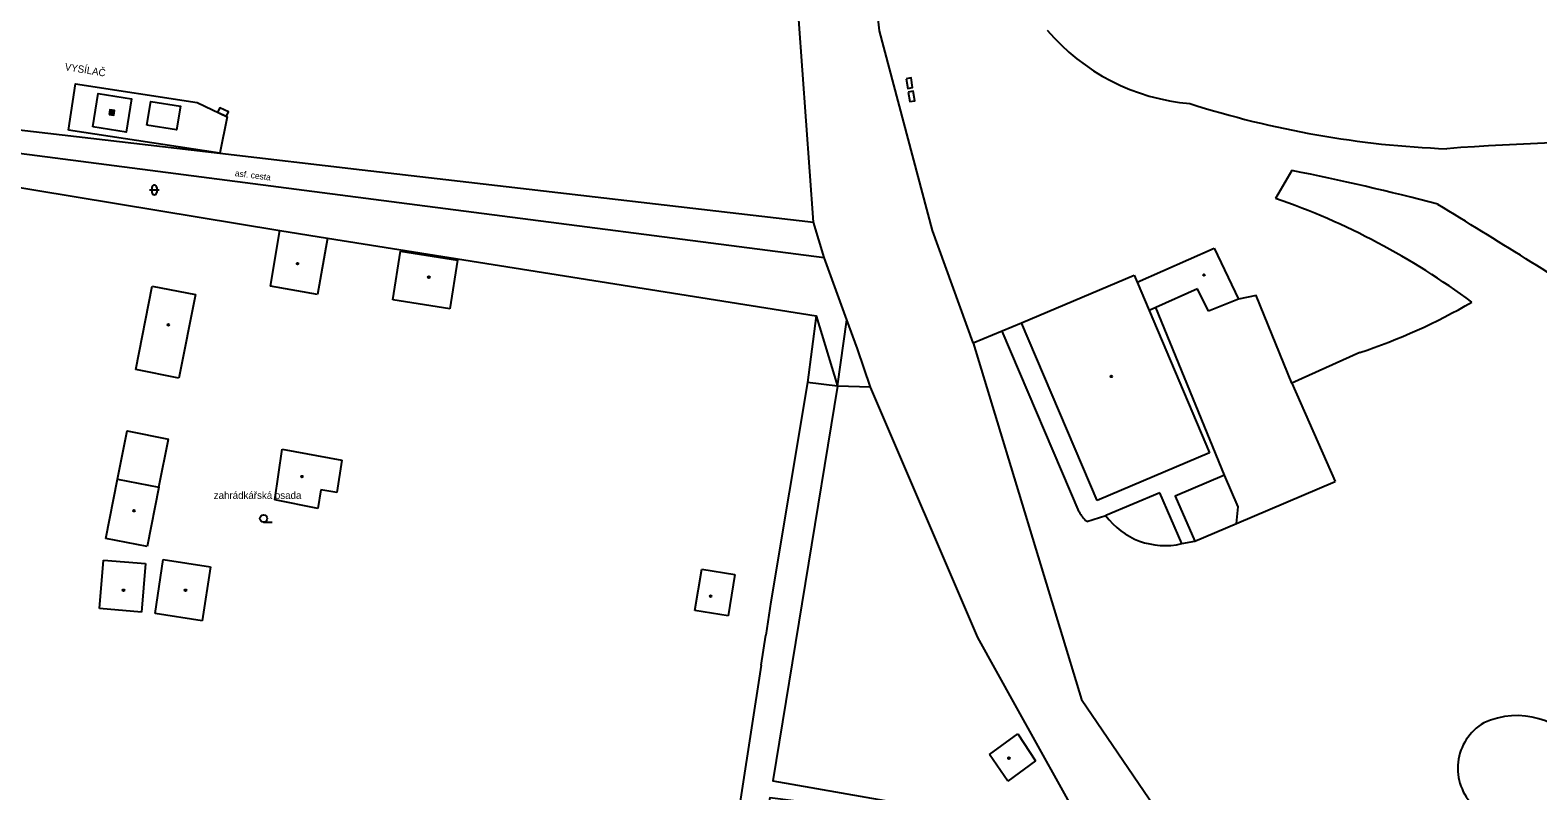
# Model space of a CAD drawing. Extents: x -596024 to -594475, y -1163820 to -1161957.
# Drawn here: x -595600.9 to -595445.5, y -1163038.9 to -1162960.5 of the extents above; entities that cross this region are included whole.
import ezdxf

# ---------------------------------------------------------------- set-up
doc = ezdxf.new("R2010")
doc.units = 0
for name, color, linetype in [('Level 10', 7, 'Continuous'), ('Level 11', 7, 'Continuous'), ('Level 24', 7, 'Continuous'), ('Level 25', 7, 'Continuous'), ('Level 36', 7, 'Continuous'), ('Level 39', 7, 'Continuous'), ('Level 40', 7, 'Continuous'), ('Level 41', 7, 'Continuous'), ('Level 5', 7, 'Continuous'), ('Level 51', 7, 'Continuous'), ('Level 52', 7, 'Continuous'), ('Level 7', 7, 'Continuous'), ('Level 8', 7, 'Continuous')]:
    doc.layers.add(name, color=color, linetype=linetype)

msp = doc.modelspace()

# ---------------------------------------------------------------- linework, layer by layer
at = {"layer": 'Level 10'}
for points in [[(-595503.68, -1162992.7), (-595507.87, -1162981.11), (-595513.35, -1162960.53), (-595514.38, -1162951.34)], [(-595520.14, -1162980.25), (-595522.03, -1162954.12)], [(-595621.21, -1162968.5), (-595594.59, -1162971.59), (-595581.33, -1162973.14)], [(-595619.76, -1162970.85), (-595560.98, -1162978.47)], [(-595581.33, -1162973.14), (-595566.63, -1162974.85)], [(-595566.63, -1162974.85), (-595558.01, -1162975.85)], [(-595519.04, -1162983.9), (-595520.14, -1162980.25)], [(-595514.25, -1162997.25), (-595515.59, -1162993.32), (-595516.69, -1162990.31), (-595519.04, -1162983.9)]]:
    msp.add_lwpolyline(points, dxfattribs=at)
at = {"layer": 'Level 11'}
for points in [[(-595594.4, -1162970.45), (-595593.85, -1162967), (-595590.4, -1162967.55), (-595590.95, -1162971), (-595594.4, -1162970.45)], [(-595588.83, -1162970.27), (-595588.43, -1162967.83), (-595585.38, -1162968.32), (-595585.78, -1162970.76), (-595588.83, -1162970.27)], [(-595558.01, -1162975.85), (-595520.14, -1162980.25)], [(-595470.83, -1162974.95), (-595472.52, -1162977.81)], [(-595560.98, -1162978.47), (-595519.04, -1162983.9)], [(-595463.85, -1162993.69), (-595470.83, -1162996.86), (-595474.53, -1162987.81), (-595476.34, -1162988.19)], [(-595477.8, -1163006.35), (-595484.86, -1162989.06)], [(-595517.66, -1162997.16), (-595516.69, -1162990.31)], [(-595503.68, -1162992.7), (-595498.7, -1162990.64)], [(-595500.74, -1162991.48), (-595492.78, -1163010.11)], [(-595470.83, -1162996.86), (-595466.39, -1163006.99)], [(-595591.85, -1163006.73), (-595590.86, -1163001.76), (-595586.62, -1163002.61)], [(-595587.6, -1163007.58), (-595586.62, -1163002.61)], [(-595477.8, -1163006.35), (-595482.86, -1163008.5), (-595480.84, -1163013.13), (-595476.54, -1163011.32)], [(-595476.54, -1163011.32), (-595476.37, -1163009.6), (-595477.8, -1163006.35)], [(-595476.54, -1163011.32), (-595466.39, -1163006.99)], [(-595484.44, -1163008.17), (-595490.03, -1163010.5)], [(-595482.19, -1163013.39), (-595484.44, -1163008.17)], [(-595491.98, -1163011.1), (-595490.03, -1163010.5)], [(-595482.19, -1163013.39), (-595480.84, -1163013.13)]]:
    msp.add_lwpolyline(points, dxfattribs=at)
for centre, radius, start, end in [((-595479.52, -1162946.38), 21.73, 220.4314, 265.1681), ((-595451, -1162873.17), 99.6, 252.26, 267.7636), ((-595436.99, -1163201.71), 229.72, 88.7097, 94.4684), ((-595514.26, -1163197.35), 226.6, 75.0493, 78.9503), ((-595497.14, -1163048.81), 75.15, 53.3736, 70.8735), ((-597027.25, -1165530.57), 2997.15, 57.9704, 58.37786), ((-595482.86, -1162935.99), 60.75, 288.2372, 300.1935), ((-595489.25, -1163008.08), 4.07, 209.9493, 227.9328), ((-595483.92, -1163006), 7.59, 216.3513, 283.1787), ((-595448.34, -1163036.54), 5.41, 120.2361, 226.4982), ((-595447.65, -1163039.24), 8.13, 32.755, 114.8233)]:
    msp.add_arc(centre, radius, start, end, dxfattribs=at)
at = {"layer": 'Level 24'}
for points in [[(-595510.58, -1162965.48), (-595510.41, -1162966.47), (-595509.92, -1162966.38), (-595510.09, -1162965.39)], [(-595510.37, -1162966.85), (-595510.2, -1162967.84), (-595509.71, -1162967.75), (-595509.88, -1162966.76)], [(-595581.54, -1162968.93), (-595580.63, -1162969.34), (-595580.42, -1162968.89), (-595581.33, -1162968.48)]]:
    msp.add_lwpolyline(points, close=True, dxfattribs=at)
at = {"layer": 'Level 25'}
for points in [[(-595592.72, -1162969.17), (-595592.23, -1162969.24), (-595592.16, -1162968.75), (-595592.65, -1162968.68)], [(-595592.67, -1162969.13), (-595592.27, -1162969.19), (-595592.21, -1162968.79), (-595592.61, -1162968.73)], [(-595592.61, -1162969.09), (-595592.31, -1162969.13), (-595592.27, -1162968.83), (-595592.57, -1162968.79)], [(-595592.55, -1162969.04), (-595592.36, -1162969.07), (-595592.33, -1162968.88), (-595592.52, -1162968.85)], [(-595592.5, -1162969), (-595592.4, -1162969.02), (-595592.38, -1162968.92), (-595592.48, -1162968.9)]]:
    msp.add_lwpolyline(points, close=True, dxfattribs=at)
at = {"layer": 'Level 36'}
for p, q in [((-595588.56, -1162976.94), (-595587.56, -1162976.94)), ((-595588.31, -1162976.69), (-595588.31, -1162977.19)), ((-595587.81, -1162976.69), (-595587.81, -1162977.19)), ((-595576.8, -1163011.18), (-595575.93, -1163011.18))]:
    msp.add_line(p, q, dxfattribs=at)
msp.add_circle((-595576.8, -1163010.8), 0.375, dxfattribs=at)
for centre, start, end in [((-595588.06, -1162976.69), 0, 180), ((-595588.06, -1162977.19), 180, 0)]:
    msp.add_arc(centre, 0.25, start, end, dxfattribs=at)
at = {"layer": 'Level 39'}
for centre, radius in [((-595573.3, -1162984.54), 0.09), ((-595573.3, -1162984.54), 0.0398), ((-595559.78, -1162985.93), 0.09), ((-595559.78, -1162985.93), 0.0398), ((-595479.9, -1162985.7), 0.09), ((-595479.9, -1162985.7), 0.0398), ((-595586.62, -1162990.84), 0.09), ((-595586.62, -1162990.84), 0.0398), ((-595489.45, -1162996.16), 0.09), ((-595489.45, -1162996.16), 0.0398), ((-595572.85, -1163006.48), 0.09), ((-595572.85, -1163006.48), 0.0398), ((-595590.16, -1163010), 0.09), ((-595590.16, -1163010), 0.0398), ((-595591.24, -1163018.19), 0.09), ((-595591.24, -1163018.19), 0.0398), ((-595584.85, -1163018.19), 0.09), ((-595584.85, -1163018.19), 0.0398), ((-595530.73, -1163018.8), 0.09), ((-595530.73, -1163018.8), 0.0398), ((-595500, -1163035.5), 0.09), ((-595500, -1163035.5), 0.0398)]:
    msp.add_circle(centre, radius, dxfattribs=at)
at = {"layer": 'Level 5'}
for points in [[(-595576.08, -1162986.85), (-595575.13, -1162981.11)], [(-595575.13, -1162981.11), (-595570.21, -1162981.91)], [(-595570.21, -1162981.91), (-595571.26, -1162987.73)], [(-595563.49, -1162988.26), (-595562.69, -1162983.25)], [(-595562.69, -1162983.25), (-595556.81, -1162984.19)], [(-595486.79, -1162986.45), (-595478.84, -1162982.93)], [(-595478.84, -1162982.93), (-595476.34, -1162988.19)], [(-595556.81, -1162984.19), (-595557.61, -1162989.2)], [(-595589.98, -1162995.44), (-595588.27, -1162986.84)], [(-595588.27, -1162986.84), (-595583.83, -1162987.73)], [(-595571.26, -1162987.73), (-595576.08, -1162986.85)], [(-595498.7, -1162990.64), (-595487.1, -1162985.71)], [(-595487.1, -1162985.71), (-595486.79, -1162986.45)], [(-595486.79, -1162986.45), (-595485.55, -1162989.37)], [(-595583.83, -1162987.73), (-595585.55, -1162996.33)], [(-595557.61, -1162989.2), (-595563.49, -1162988.26)], [(-595480.56, -1162987.14), (-595484.86, -1162989.06), (-595485.55, -1162989.37)], [(-595479.43, -1162989.44), (-595480.56, -1162987.14)], [(-595476.34, -1162988.19), (-595479.43, -1162989.44)], [(-595485.55, -1162989.37), (-595479.32, -1163004.03)], [(-595490.91, -1163008.95), (-595498.7, -1162990.64)], [(-595585.55, -1162996.33), (-595589.98, -1162995.44)], [(-595575.64, -1163008.86), (-595574.88, -1163003.64)], [(-595574.88, -1163003.64), (-595568.75, -1163004.8)], [(-595479.32, -1163004.03), (-595490.91, -1163008.95)], [(-595568.75, -1163004.8), (-595569.25, -1163008.13)], [(-595593.07, -1163012.85), (-595591.85, -1163006.73)], [(-595591.85, -1163006.73), (-595587.6, -1163007.58)], [(-595587.6, -1163007.58), (-595588.81, -1163013.7)], [(-595570.89, -1163007.86), (-595571.21, -1163009.77)], [(-595569.25, -1163008.13), (-595570.89, -1163007.86)], [(-595571.21, -1163009.77), (-595575.64, -1163008.86)], [(-595588.81, -1163013.7), (-595593.07, -1163012.85)], [(-595587.99, -1163020.58), (-595587.14, -1163015.03)], [(-595587.14, -1163015.03), (-595582.29, -1163015.78)], [(-595593.7, -1163020.09), (-595593.29, -1163015.09)], [(-595593.29, -1163015.09), (-595588.96, -1163015.44)], [(-595588.96, -1163015.44), (-595589.37, -1163020.45)], [(-595582.29, -1163015.78), (-595583.14, -1163021.33)], [(-595532.36, -1163020.28), (-595531.66, -1163016.02)], [(-595531.66, -1163016.02), (-595528.23, -1163016.58)], [(-595528.23, -1163016.58), (-595528.93, -1163020.84)], [(-595589.37, -1163020.45), (-595593.7, -1163020.09)], [(-595583.14, -1163021.33), (-595587.99, -1163020.58)], [(-595528.93, -1163020.84), (-595532.36, -1163020.28)]]:
    msp.add_lwpolyline(points, dxfattribs=at)
at = {"layer": 'Level 51'}
for points in [[(-595519.88, -1162989.92), (-595517.66, -1162997.16)], [(-595503.68, -1162992.7), (-595492.52, -1163029.46), (-595458.76, -1163079.02), (-595450.25, -1163091.52), (-595419.94, -1163179.11), (-595401.61, -1163219.23), (-595377.04, -1163280.37), (-595366.19, -1163311.62), (-595354.94, -1163339.67), (-595344.96, -1163363.16)], [(-595517.66, -1162997.16), (-595524.34, -1163037.83), (-595512.77, -1163039.85), (-595513.01, -1163041.08), (-595524.63, -1163039.57), (-595528.12, -1163059.3)], [(-595517.66, -1162997.16), (-595520.77, -1162996.78)], [(-595514.25, -1162997.25), (-595517.66, -1162997.16)], [(-595492.25, -1163042.77), (-595499.36, -1163030), (-595503.19, -1163023.08), (-595514.25, -1162997.25)]]:
    msp.add_lwpolyline(points, dxfattribs=at)
at = {"layer": 'Level 52'}
for points in [[(-595501.99, -1163035.12), (-595499.09, -1163033)], [(-595499.09, -1163033), (-595497.27, -1163035.77)], [(-595500.11, -1163037.88), (-595501.99, -1163035.12)], [(-595497.27, -1163035.77), (-595500.11, -1163037.88)]]:
    msp.add_lwpolyline(points, dxfattribs=at)
at = {"layer": 'Level 7'}
for points in [[(-595596.92, -1162970.78), (-595596.19, -1162966), (-595583.65, -1162967.93), (-595580.56, -1162969.4), (-595581.33, -1162973.14)], [(-595581.33, -1162973.14), (-595596.92, -1162970.78)], [(-595627.91, -1162986.52), (-595625.66, -1162972.78), (-595575.13, -1162981.11)], [(-595570.21, -1162981.91), (-595519.88, -1162989.92), (-595520.77, -1162996.78)], [(-595520.77, -1162996.78), (-595524.53, -1163019.39), (-595525.06, -1163022.82)], [(-595525.53, -1163025.93), (-595530.57, -1163058.66), (-595530.94, -1163058.62)]]:
    msp.add_lwpolyline(points, dxfattribs=at)
at = {"layer": 'Level 8'}
msp.add_lwpolyline([(-595525.53, -1163025.93), (-595525.06, -1163022.82)], dxfattribs=at)

# ---------------------------------------------------------------- texts
at = {"layer": 'Level 40'}
msp.add_text('asf. cesta', height=0.65, rotation=352.83, dxfattribs=at).set_placement((-595579.79, -1162975.51))
at = {"layer": 'Level 41'}
msp.add_text('VYSÍLAČ', height=0.75, rotation=350.9, dxfattribs=at).set_placement((-595597.33, -1162964.59))
msp.add_text('zahrádkářská osada', height=0.75, dxfattribs=at).set_placement((-595581.94, -1163008.78))

doc.saveas('drawing.dxf')
